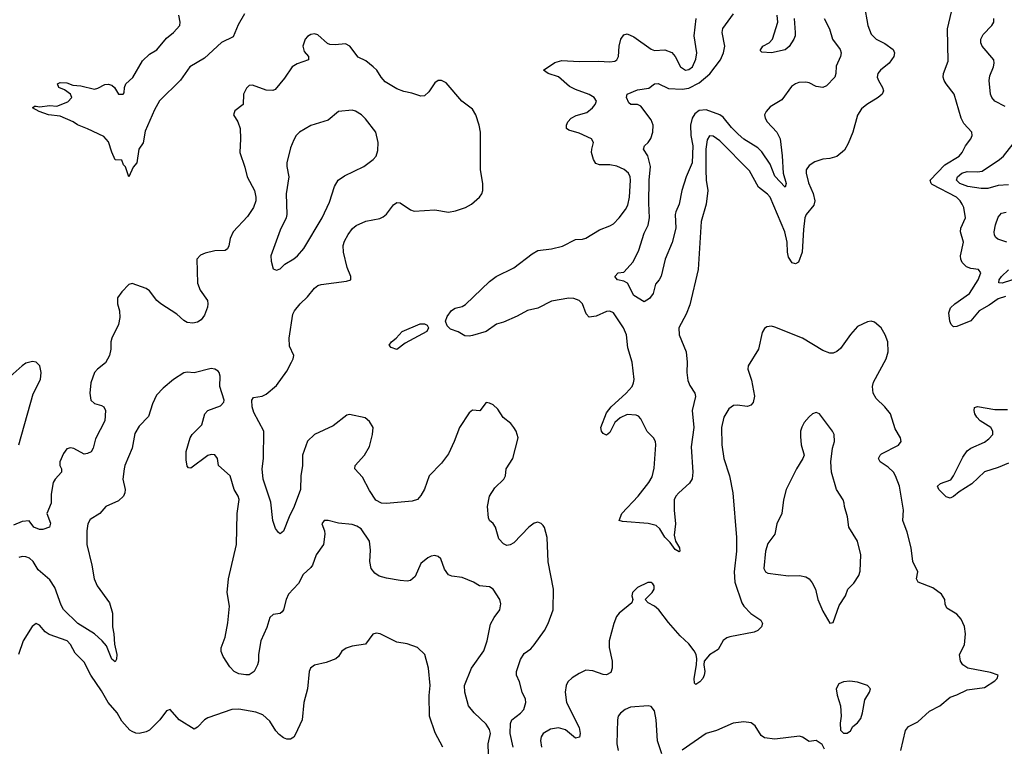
# Model space of a CAD drawing. Header units: inches. Extents: x 2001573 to 2220545, y 644482 to 846830.
# Tile 264 of 656: x 2113335 to 2119065, y 714655 to 718884. Entities that reach past the tile are written whole.
import ezdxf

# ---------------------------------------------------------------- set-up
doc = ezdxf.new("R2010")
doc.units = ezdxf.units.IN
doc.header["$MEASUREMENT"] = 0
doc.layers.add('C1711', color=7, linetype='Continuous')

msp = doc.modelspace()

# ---------------------------------------------------------------- linework, layer by layer
at = {"layer": 'C1711', "color": 5}
for points, elevation in [([(2118250.2, 718969.8), (2118271.2, 718850), (2118290, 718800.4), (2118319.5, 718770), (2118370, 718744.2), (2118417.6, 718710), (2118427.2, 718690), (2118423.1, 718670), (2118394.6, 718630), (2118344.4, 718590), (2118328.7, 718570), (2118326.3, 718550), (2118332.9, 718530), (2118356.5, 718490), (2118363.1, 718470), (2118354.6, 718450), (2118330.4, 718430), (2118264.9, 718390), (2118235.1, 718364.9), (2118211.7, 718328.3), (2118183.1, 718230), (2118157.3, 718162.7), (2118135.9, 718124.1), (2118090, 718087.2), (2118050, 718076.2), (2118008.6, 718071.4), (2117963, 718057), (2117930, 718035.8), (2117912.9, 718010), (2117912.6, 717990), (2117926.6, 717933.4), (2117952.7, 717872.7), (2117963, 717830), (2117956.2, 717803.8), (2117912, 717750), (2117905.1, 717730), (2117896.5, 717663.5), (2117889.4, 717530.6), (2117868.3, 717471.7), (2117850, 717462.4), (2117830, 717468.8), (2117810, 717502.4), (2117804, 717530), (2117801.2, 717590), (2117788.2, 717650), (2117703.5, 717850), (2117687.9, 717867.9), (2117635.3, 717910), (2117583.2, 718003.2), (2117410, 718178.2), (2117370, 718206.6), (2117350, 718207.3), (2117336, 718184), (2117327.3, 718130), (2117327.9, 718010), (2117330.2, 717950), (2117339.2, 717890), (2117329.2, 717810), (2117301.7, 717710), (2117284.3, 717430), (2117234.7, 717225.3), (2117213.1, 717170), (2117170.2, 717089.8), (2117172.2, 717050), (2117214.3, 716950), (2117220.2, 716890), (2117217.6, 716830), (2117224.4, 716784.4), (2117234.6, 716754.6), (2117263.9, 716710), (2117268.4, 716690), (2117248, 716610), (2117258.7, 716510), (2117242.8, 716397.2), (2117252.3, 716250), (2117248.1, 716211.9), (2117232.8, 716187.2), (2117170.3, 716130), (2117153.4, 716110), (2117144, 716090), (2117143.8, 716030), (2117152.3, 715950), (2117143.4, 715883.4), (2117151.6, 715850), (2117174, 715810), (2117177.1, 715790), (2117173.9, 715786.1), (2117150, 715799.8), (2117121.1, 715841.1), (2117090, 715872.8), (2117060.6, 715920.6), (2117039.6, 715939.6), (2116992.6, 715952.6), (2116842.9, 715962.9), (2116824, 715970), (2116839.5, 716010), (2116934, 716110), (2116996.2, 716190), (2117016.1, 716223.9), (2117026.8, 716273.2), (2117038, 716410), (2117034.9, 716430), (2117023.7, 716450), (2116987.7, 716487.7), (2116950, 716560.9), (2116936.2, 716576.2), (2116923.1, 716583.1), (2116870, 716585.2), (2116830, 716567), (2116799.5, 716540.5), (2116770, 716482.2), (2116750, 716465.3), (2116730, 716476.4), (2116721.1, 716490), (2116717.1, 716510), (2116750, 716596.1), (2116777.3, 716630), (2116863.7, 716710), (2116899, 716750), (2116908.1, 716770), (2116910.5, 716789.5), (2116899.9, 716890), (2116874.9, 716974.9), (2116866.4, 717050), (2116848.9, 717090), (2116790, 717176.9), (2116770, 717187.1), (2116750, 717186.2), (2116690, 717158), (2116650, 717153), (2116631.8, 717171.8), (2116610, 717229.6), (2116590.9, 717250), (2116560.8, 717260.8), (2116530, 717263), (2116430, 717244.8), (2116350, 717205.4), (2116290, 717191.2), (2116230, 717158.5), (2116150, 717123.7), (2116110, 717111.5), (2116050.2, 717070), (2115970, 717046.1), (2115950, 717041.7), (2115924.9, 717044.9), (2115886.4, 717066.4), (2115843, 717083), (2115822.3, 717102.3), (2115812.6, 717130), (2115823, 717157), (2115848, 717192), (2115870, 717205.3), (2115910, 717214.4), (2115930, 717226.9), (2116070, 717359.6), (2116108.3, 717390), (2116210, 717440.1), (2116318, 717522), (2116350, 717539.8), (2116429.9, 717550.1), (2116493.9, 717566.1), (2116570, 717605.3), (2116610, 717606.5), (2116630, 717612.9), (2116710, 717661.1), (2116770, 717683.6), (2116790, 717696), (2116824, 717730), (2116860.9, 717779.1), (2116874.7, 717805.3), (2116883.5, 717850), (2116890.7, 717950), (2116888.4, 717970), (2116877.7, 717990), (2116852, 718012), (2116810, 718030.8), (2116770, 718039.4), (2116710, 718039.1), (2116687.1, 718047.1), (2116675.1, 718070), (2116663.5, 718110), (2116664, 718130), (2116674.7, 718170), (2116662.9, 718190), (2116590, 718223.7), (2116530, 718241.3), (2116517, 718250), (2116518, 718270), (2116525.4, 718290), (2116544.2, 718310), (2116574.3, 718325.7), (2116635.5, 718344.5), (2116668.5, 718370), (2116684.4, 718390), (2116691, 718410), (2116678.9, 718430), (2116650, 718448.6), (2116570, 718476.5), (2116534.7, 718494.7), (2116470, 718551.9), (2116410.7, 718570.7), (2116384.2, 718590), (2116450, 718634.2), (2116490, 718647), (2116590, 718640.4), (2116703.2, 718643.2), (2116770, 718638.3), (2116797.6, 718642.4), (2116809.7, 718650.3), (2116820.5, 718670), (2116824.5, 718730), (2116833.7, 718770), (2116850, 718795.8), (2116870, 718801.7), (2116910, 718784.2), (2117010, 718712.2), (2117030, 718705.2), (2117090, 718707.8), (2117130, 718692), (2117149.3, 718669.3), (2117181.5, 718610), (2117210, 718590.3), (2117230, 718592.9), (2117249.7, 718610), (2117270, 718654), (2117275.4, 718690), (2117259.4, 718790), (2117271.2, 718890)], 280), ([(2119072.2, 717272.2), (2119030, 717259.5), (2118977.4, 717222.6), (2118919.6, 717190), (2118870, 717131.1), (2118790, 717098.8), (2118770, 717096.5), (2118756.5, 717110), (2118748.4, 717128.4), (2118741.7, 717178.3), (2118752.4, 717207.6), (2118776.8, 717230), (2118862.5, 717290), (2118913.5, 717370), (2118928.4, 717410), (2118915.1, 717430), (2118870, 717435.5), (2118845.4, 717445.4), (2118819.8, 717470), (2118811.6, 717490), (2118809.9, 717510.1), (2118827.1, 717590), (2118810.7, 717650), (2118811.8, 717670), (2118840.5, 717730), (2118829.6, 717790), (2118820.5, 717810), (2118808.4, 717830), (2118786.4, 717850), (2118645.3, 717925.3), (2118639.2, 717930), (2118634.5, 717950), (2118720.2, 718039.8), (2118801.8, 718090), (2118819.2, 718110), (2118840.4, 718150), (2118869.7, 718190), (2118877.6, 718210), (2118875.6, 718230), (2118830, 718280.4), (2118814, 718310), (2118774, 718450), (2118727.1, 718510), (2118714.7, 718530), (2118709.7, 718550), (2118712.2, 718570), (2118738, 718642), (2118734.2, 718830), (2118758.9, 718930)], 280), ([(2114642.9, 718917.1), (2114606.5, 718853.5), (2114576.9, 718783.1), (2114509.7, 718750.3), (2114410, 718660.2), (2114325.2, 718610), (2114270, 718532.1), (2114147.6, 718412.4), (2114120.1, 718359.9), (2114065.7, 718234.3), (2114053.5, 718166.5), (2114028.8, 718130), (2114015.8, 718050), (2113994.2, 718025.8), (2113970, 717969.4), (2113950, 718028), (2113939, 718039), (2113930, 718066), (2113890, 718068), (2113870, 718113.2), (2113852.5, 718172.5), (2113823.9, 718203.9), (2113730, 718249.5), (2113671.7, 718271.7), (2113645.2, 718290), (2113570, 718322.9), (2113502, 718330), (2113448, 718350), (2113409.3, 718370), (2113420.2, 718379.8), (2113430, 718381), (2113450, 718377.3), (2113510, 718384.4), (2113550, 718380.7), (2113614.5, 718405.5), (2113637.2, 718430), (2113629.6, 718450), (2113596.2, 718476.2), (2113562.9, 718490), (2113554.5, 718510), (2113570, 718518.3), (2113610, 718516.5), (2113643, 718503), (2113690, 718498), (2113770, 718479.5), (2113790, 718484.4), (2113830, 718506.4), (2113850, 718508.5), (2113870, 718503.1), (2113886, 718490), (2113910, 718450.5), (2113937.2, 718450), (2113942.9, 718457.1), (2113945.1, 718490), (2113952.8, 718510), (2113992.6, 718547.4), (2114050, 718644.2), (2114090, 718682.8), (2114132.4, 718707.6), (2114190, 718776.5), (2114229.6, 718810), (2114266, 718850), (2114269.6, 718870), (2114260.5, 718910)], 280), ([(2118017.8, 718890), (2118048.9, 718830), (2118065.3, 718770), (2118110.3, 718710), (2118116.5, 718690), (2118112.8, 718670), (2118086, 718614), (2118084.2, 718570), (2118078.7, 718550), (2118030, 718498), (2118010, 718489.8), (2117970, 718495.6), (2117930, 718516.1), (2117910, 718520.9), (2117870, 718518), (2117849.3, 718510.7), (2117826, 718494), (2117770, 718416.9), (2117703.4, 718376.6), (2117678.7, 718350), (2117668.8, 718330), (2117673.4, 718310), (2117685.3, 718290), (2117742.3, 718230), (2117760.3, 718190), (2117772, 718092), (2117777.9, 717990), (2117795.5, 717930), (2117790.2, 717909.8), (2117730, 717973.1), (2117702.7, 718042.7), (2117654.2, 718114.2), (2117630, 718137.5), (2117550, 718188.2), (2117517.1, 718217.1), (2117477, 718257), (2117430, 718317.3), (2117409.8, 718330), (2117330, 718360.1), (2117290, 718355.9), (2117264.1, 718335.9), (2117249.2, 718310), (2117238.9, 718270), (2117241.7, 718210), (2117253.1, 718150), (2117248.6, 718050), (2117214.2, 717970), (2117188.7, 717890), (2117173.5, 717810), (2117153.6, 717766.4), (2117150.1, 717750), (2117152.8, 717670), (2117132.1, 717587.9), (2117091.8, 717490), (2117068.1, 717391.9), (2117056.3, 717370), (2117034.9, 717345.1), (2117021.7, 717290), (2116999.6, 717260.4), (2116970, 717242), (2116910, 717279), (2116873.2, 717350), (2116850, 717361.6), (2116814, 717370), (2116799, 717390), (2116818, 717410), (2116850, 717414.9), (2116905.3, 717474.7), (2116937.4, 717542.6), (2116970, 717640.5), (2116992.6, 717687.4), (2117001, 717730), (2116995.8, 717815.8), (2116998.4, 717950), (2117006.7, 718030), (2116991.5, 718091.5), (2116966, 718130), (2116972.1, 718150), (2116991.9, 718168.1), (2117007.3, 718192.7), (2117019, 718230), (2117022, 718270), (2117010, 718300.9), (2116950, 718380.8), (2116930, 718390.8), (2116890.9, 718390.9), (2116880.6, 718400.6), (2116865.6, 718430), (2116869.6, 718450), (2116930, 718476.2), (2116995.6, 718484.4), (2117030, 718510.3), (2117050, 718511.5), (2117110, 718484.1), (2117190, 718480.1), (2117230, 718485.8), (2117290, 718516.7), (2117352.1, 718567.9), (2117413.6, 718650), (2117431.8, 718690), (2117438, 718730), (2117423.5, 718810), (2117427.8, 718832.2), (2117490, 718917)], 260), ([(2117843, 718890), (2117847.2, 718810), (2117847.6, 718790), (2117841.3, 718770), (2117813, 718727), (2117790, 718708.6), (2117710, 718691.6), (2117654.8, 718694.8), (2117644.5, 718704.5), (2117659.6, 718730), (2117696.2, 718750), (2117716.9, 718770), (2117746.4, 718870), (2117743.1, 718910)], 240), ([(2119070, 718379.4), (2119009.7, 718410), (2118992.4, 718430), (2118985.6, 718450), (2118977.4, 718530), (2118982.1, 718557.9), (2119002, 718610), (2119006.2, 718630), (2119004.4, 718650), (2118936.8, 718730), (2118928.9, 718750), (2118928.7, 718770), (2118941.8, 718798.2), (2118992.2, 718850), (2119003.5, 718870), (2119005.1, 718890)], 260), ([(2116207.6, 714650), (2116189.9, 714730.1), (2116191.8, 714788.2), (2116198.7, 714810), (2116250, 714847.9), (2116268.6, 714870), (2116280.4, 714910), (2116277.7, 714930), (2116258.5, 714970), (2116243.1, 715030), (2116226, 715070), (2116225.8, 715090), (2116250, 715160.7), (2116270, 715195.5), (2116310, 715222), (2116330, 715246), (2116389.7, 715330), (2116410.9, 715370), (2116439.7, 715450), (2116441.3, 715570), (2116410, 715728.7), (2116403.9, 715870), (2116390, 715929.3), (2116381.1, 715941.1), (2116370, 715952.8), (2116350, 715959.1), (2116330, 715954.2), (2116297.3, 715930), (2116210, 715840.3), (2116190, 715827.7), (2116170, 715824.7), (2116150, 715832.8), (2116123.5, 715863.5), (2116104.7, 715930), (2116090, 715952), (2116070, 715969.5), (2116064.2, 715984.2), (2116057.6, 716050), (2116069.7, 716110), (2116100.5, 716159.5), (2116152.1, 716210), (2116161.7, 716230), (2116166, 716270), (2116205.4, 716330), (2116235.1, 716450), (2116223.7, 716490), (2116211.4, 716511.4), (2116192.9, 716532.9), (2116148.5, 716568.5), (2116117.2, 716617.2), (2116090, 716642), (2116070, 716652.3), (2116050, 716656), (2116012.8, 716607.2), (2115970, 716611.8), (2115950, 716596), (2115894, 716510), (2115864.2, 716430), (2115830, 716357), (2115790, 716303.7), (2115717.8, 716230), (2115690, 716152), (2115670, 716114), (2115650, 716091.8), (2115618.2, 716081.8), (2115470, 716067.4), (2115440.5, 716070), (2115408.4, 716088.4), (2115370, 716143.4), (2115330, 716221), (2115284.8, 716270), (2115287, 716290), (2115341.5, 716350), (2115370, 716400.7), (2115388, 716470), (2115391.1, 716510), (2115370, 716545.1), (2115346.3, 716566.3), (2115254, 716586), (2115238, 716582), (2115159.2, 716520.8), (2115050.3, 716470), (2115009.6, 716430.4), (2114980.7, 716350), (2114980.7, 716290), (2114970.2, 716230), (2114969.1, 716150), (2114932.2, 716050), (2114902.3, 715990), (2114870, 715907.6), (2114850, 715892.3), (2114840.1, 715900.1), (2114823.5, 715923.5), (2114808.5, 715968.5), (2114795.8, 716075.8), (2114750.8, 716210), (2114746, 716270), (2114753.5, 716330), (2114754.8, 716490), (2114698.2, 716598.2), (2114688.2, 716630), (2114686.3, 716670), (2114695.2, 716684.8), (2114746.2, 716693.8), (2114770, 716704.9), (2114830, 716754.4), (2114890, 716838), (2114917.2, 716890), (2114926.6, 716910), (2114929.6, 716930), (2114904.4, 716984.4), (2114902.9, 717030), (2114924.6, 717170), (2114934.4, 717190), (2114967.1, 717230), (2115010.6, 717270), (2115050, 717321.5), (2115070, 717336.5), (2115090, 717343.2), (2115237.1, 717362.9), (2115262, 717370), (2115262.9, 717390), (2115241.5, 717441.5), (2115219.4, 717530), (2115217.8, 717570), (2115224.7, 717595.3), (2115247, 717633), (2115272.2, 717667.8), (2115293.9, 717686.1), (2115349.5, 717710.5), (2115430, 717727.4), (2115450, 717736.5), (2115468.8, 717751.2), (2115510, 717806.2), (2115530, 717820.2), (2115550, 717818), (2115610, 717776.9), (2115630, 717770.3), (2115750, 717776.5), (2115830, 717763), (2115870.7, 717770.7), (2115929.7, 717790.3), (2115963.7, 717810), (2116010, 717850.4), (2116024.7, 717870), (2116029.7, 717890), (2116029.7, 717930.3), (2116016.4, 718010), (2116017.2, 718230), (2116009.7, 718270), (2115989.7, 718330), (2115970, 718362.4), (2115907.6, 718410), (2115817, 718517), (2115790, 718529.3), (2115770, 718529.4), (2115750, 718516), (2115716.4, 718463.6), (2115690, 718440.5), (2115670, 718439.1), (2115617, 718457), (2115570, 718464.9), (2115530, 718481.2), (2115462.6, 718522.6), (2115438.6, 718550), (2115413.2, 718590), (2115392.7, 718610), (2115350, 718644.1), (2115305.3, 718665.3), (2115255.6, 718730), (2115230, 718744), (2115170, 718736.9), (2115140.1, 718740.1), (2115126, 718746), (2115070, 718796.4), (2115050, 718801.7), (2115030, 718798.3), (2115010, 718786), (2114996.5, 718770), (2114983.2, 718730), (2114990, 718699.5), (2115016.4, 718670), (2115016.3, 718650), (2114950, 718626.3), (2114921.1, 718610), (2114876, 718544), (2114821.9, 718478.1), (2114808.7, 718471.3), (2114770, 718474), (2114690, 718502.8), (2114670, 718500.5), (2114654.1, 718485.9), (2114636.5, 718450), (2114636.3, 718390), (2114587.1, 718352.9), (2114578.4, 718330), (2114604.2, 718290), (2114618, 718250), (2114620.3, 718190), (2114615.6, 718110), (2114645.5, 718025.5), (2114658.5, 717970), (2114700.6, 717890), (2114709.1, 717850.9), (2114708.3, 717830), (2114694.7, 717790), (2114661, 717739), (2114578, 717650), (2114560.2, 717610), (2114551.9, 717568.1), (2114543.8, 717550), (2114530, 717539.7), (2114470, 717538.3), (2114414.9, 717525.1), (2114386.7, 717513.3), (2114365.5, 717490), (2114370.2, 717350), (2114385.8, 717310), (2114427.1, 717250), (2114430.2, 717230), (2114428, 717210), (2114410, 717163.6), (2114390, 717136.9), (2114370, 717123.1), (2114342.2, 717117.8), (2114310, 717122.4), (2114290, 717132.5), (2114249.5, 717169.5), (2114155.5, 717230), (2114133.5, 717250), (2114090, 717306), (2114070, 717318.7), (2113990, 717349.2), (2113970, 717342.7), (2113930, 717299.6), (2113904.9, 717264.9), (2113903.7, 717230), (2113915.3, 717190), (2113916.9, 717150), (2113908.8, 717110), (2113870.3, 717029.7), (2113865.7, 717010), (2113865.5, 716965.5), (2113857.7, 716930), (2113834.1, 716885.9), (2113787.9, 716850), (2113770.2, 716830), (2113749.3, 716770), (2113742.2, 716710), (2113749.3, 716669.3), (2113770.2, 716650.2), (2113810, 716639.1), (2113824.9, 716630), (2113833.8, 716610), (2113830.4, 716550), (2113776, 716444), (2113762.3, 716390), (2113750, 716369.7), (2113730, 716358.5), (2113710, 716356), (2113650, 716388.2), (2113630, 716393), (2113610, 716386), (2113590, 716359.6), (2113567.6, 716310), (2113568.5, 716290), (2113577.1, 716270), (2113577.1, 716250), (2113540.3, 716210), (2113530.3, 716190), (2113518, 716122), (2113518.3, 716070), (2113492.2, 716010), (2113513.1, 715953.1), (2113508, 715930), (2113470, 715916), (2113450, 715917.7), (2113417.7, 715930), (2113390, 715967), (2113350, 715964), (2113297.8, 715942.2)], 320), ([(2119090, 717922.2), (2119030, 717919.2), (2118970, 717901.5), (2118930, 717900.4), (2118852.4, 717912.4), (2118806, 717930), (2118786.9, 717950), (2118792.8, 717970), (2118818.9, 717990), (2118850, 717999.6), (2118910, 717997.4), (2118937.4, 718002.6), (2119037.9, 718070), (2119061.2, 718090), (2119117.9, 718162.1)], 260), ([(2119081, 717590), (2119026.9, 717606.9), (2119016.4, 717616.4), (2119009, 717630), (2119005.8, 717650), (2119013.4, 717690), (2119030, 717734.9), (2119050, 717757.5), (2119076.3, 717763.7)], 260), ([(2119210, 717400.4), (2119052.4, 717350), (2119032.7, 717352.7), (2119035.3, 717370), (2119049.1, 717390), (2119090, 717428.2)], 260), ([(2118463.1, 714630), (2118490, 714746.8), (2118507, 714770), (2118561.7, 714798.3), (2118630, 714860.4), (2118690, 714890.4), (2118750, 714942), (2118790, 714954.9), (2118850, 714983.6), (2118950, 714998), (2119010, 715035.3), (2119024.7, 715050), (2119029.6, 715070), (2118985.5, 715085.5), (2118853.2, 715110), (2118823.7, 715130), (2118809.6, 715150), (2118805.4, 715190), (2118833.4, 715246.6), (2118839.1, 715310), (2118833, 715353), (2118815, 715395), (2118790, 715425.1), (2118730, 715459), (2118722, 715482), (2118719.5, 715510), (2118700.5, 715540.5), (2118650, 715577.5), (2118564.5, 715610), (2118554.5, 715630), (2118562, 715670), (2118532.8, 715730), (2118524, 715810), (2118500.9, 715900.9), (2118474.7, 715970), (2118478.7, 716030), (2118454.6, 716170), (2118432.2, 716230), (2118419.8, 716250), (2118390, 716280.3), (2118342, 716310), (2118332.8, 716330), (2118342, 716350), (2118350, 716356.5), (2118450, 716407.3), (2118464.4, 716430), (2118460.5, 716450), (2118430, 716502), (2118402.4, 716590), (2118370.6, 716630.6), (2118319.6, 716679.6), (2118301.7, 716710), (2118298.7, 716750), (2118304.9, 716775.1), (2118378.4, 716910), (2118389.6, 716950), (2118387.3, 717010), (2118372, 717050), (2118349.2, 717090), (2118310, 717122.7), (2118290, 717129.2), (2118270, 717125.2), (2118210, 717098), (2118170, 717052), (2118112.9, 716970), (2118090, 716952.1), (2118070, 716943.8), (2118050, 716943.1), (2118010, 716957.7), (2117890, 717029.8), (2117730, 717095.1), (2117710, 717100.7), (2117683.7, 717096.3), (2117670, 717086), (2117656.7, 717063.3), (2117633.8, 716966.2), (2117575.5, 716870), (2117573, 716850), (2117594.9, 716785.1), (2117612.2, 716692.2), (2117604.4, 716655.6), (2117590, 716640.9), (2117570, 716631.8), (2117510, 716639.7), (2117490, 716638), (2117461.5, 716618.5), (2117432.1, 716570), (2117419.6, 716510), (2117421, 716410), (2117433, 716330), (2117465.2, 716230), (2117484.6, 716130), (2117507.5, 715870), (2117507.5, 715790), (2117492.6, 715670), (2117496.3, 715610), (2117537.8, 715490), (2117549.5, 715470), (2117590, 715428.2), (2117648.7, 715390), (2117657.6, 715370), (2117652.2, 715350), (2117630.2, 715329.8), (2117610, 715320.4), (2117467.9, 715292.1), (2117450, 715285.6), (2117430, 715270.8), (2117400.6, 715219.4), (2117350, 715187.6), (2117318.3, 715150), (2117316.1, 715130), (2117322.8, 715090), (2117319.2, 715070), (2117310.1, 715049.9), (2117293.6, 715030), (2117270, 715015.1), (2117262.6, 715022.6), (2117260.9, 715050), (2117274.3, 715130), (2117275.4, 715164.6), (2117271, 715190), (2117259.8, 715210), (2117230, 715251.1), (2117178.8, 715298.8), (2117110, 715376.4), (2117054, 715450), (2117029.9, 715469.9), (2116993.3, 715490), (2116975.1, 715510), (2117016.3, 715550), (2117027.6, 715570), (2117027, 715590), (2117020.1, 715600.1), (2117010, 715609.4), (2116990, 715607.6), (2116930, 715579.6), (2116901.6, 715550), (2116898.4, 715530), (2116903.8, 715510), (2116898.4, 715490), (2116823.1, 715430), (2116809.1, 715410), (2116792.6, 715370), (2116764.7, 715270), (2116765.3, 715230), (2116783.6, 715150), (2116783.6, 715110), (2116774.9, 715085.1), (2116750, 715071.3), (2116730, 715072.6), (2116670, 715094.3), (2116630, 715098.3), (2116590, 715079.8), (2116550, 715052.9), (2116525.8, 715030), (2116515.8, 715010), (2116508.6, 714970), (2116516.8, 714910), (2116590, 714765.5), (2116596.3, 714730), (2116592, 714708), (2116570, 714703.5), (2116511.1, 714751.1), (2116470, 714763), (2116424.4, 714755.6), (2116382, 714730), (2116370.2, 714710), (2116366, 714690), (2116372.2, 714650)], 320), ([(2113330.6, 716409.4), (2113412.9, 716707.1), (2113455.4, 716790), (2113460.3, 716830), (2113451.7, 716870), (2113430, 716891.5), (2113410, 716894.7), (2113370, 716884.2), (2113348.4, 716870), (2113244.5, 716775.5)], 320), ([(2116062.6, 714610), (2116061.4, 714670), (2116074.8, 714730), (2116070, 714754), (2116050, 714784.7), (2115979.5, 714850), (2115946.6, 714890), (2115925.7, 714970), (2115923.1, 715010), (2115964.8, 715110), (2116036.4, 715210), (2116054.7, 715270), (2116074.8, 715365.2), (2116095.3, 715404.7), (2116129.6, 715450), (2116135.6, 715484.4), (2116129.6, 715510), (2116090, 715569.4), (2116070, 715582.4), (2116010, 715589.7), (2115975.1, 715610), (2115910, 715636.8), (2115850, 715645.1), (2115830, 715654), (2115806.3, 715686.3), (2115785.8, 715745.8), (2115770, 715759.5), (2115750, 715765.1), (2115730, 715761.6), (2115710, 715751.3), (2115670, 715718.7), (2115636.6, 715643.4), (2115610, 715620.4), (2115590, 715616.6), (2115550, 715620.1), (2115470, 715633.4), (2115426.1, 715646.1), (2115402.1, 715662.1), (2115381.2, 715690), (2115373.3, 715730), (2115377.2, 715797.2), (2115370, 715849.3), (2115321.5, 715921.5), (2115297.2, 715937.2), (2115270, 715946), (2115190, 715954.2), (2115130, 715969.6), (2115106, 715970), (2115093, 715950), (2115108, 715910), (2115110.4, 715890), (2115103.8, 715830), (2115060.5, 715770), (2115039.5, 715710), (2115030, 715695.1), (2114984.1, 715655.9), (2114956.7, 715603.3), (2114899.4, 715540.6), (2114885, 715510), (2114870.2, 715449.8), (2114862, 715438), (2114850, 715427.8), (2114810, 715421.6), (2114790, 715405.2), (2114773.1, 715346.9), (2114737.4, 715270), (2114724.9, 715190), (2114724, 715150), (2114719.1, 715130), (2114699.1, 715090), (2114670, 715071.8), (2114650, 715071.5), (2114610, 715077.6), (2114582.7, 715090), (2114557.2, 715117.2), (2114518, 715178), (2114507.3, 715207.3), (2114507.5, 715227.5), (2114530.9, 715290), (2114546.3, 715373.7), (2114555, 715470), (2114541.3, 715550), (2114550, 715630.7), (2114595.8, 715830), (2114600.7, 716010), (2114612.1, 716092.1), (2114606.2, 716110), (2114582.2, 716150), (2114559.7, 716230), (2114491.8, 716290), (2114486.6, 716330), (2114471.1, 716351.1), (2114450, 716353.3), (2114430, 716347), (2114330, 716274), (2114316.4, 716276.4), (2114310, 716286), (2114302.8, 716322.8), (2114303.1, 716370), (2114327.2, 716450), (2114338.9, 716470), (2114394.1, 716525.9), (2114412.6, 716590), (2114430, 716608.8), (2114502.9, 716637.1), (2114522.7, 716657.3), (2114524.5, 716670), (2114499.6, 716750), (2114500.9, 716810), (2114496, 716830), (2114490, 716839), (2114470, 716849.2), (2114450, 716853.2), (2114349.4, 716829.4), (2114310, 716832.7), (2114290, 716829.3), (2114230.7, 716790), (2114170, 716739.3), (2114130, 716698.4), (2114108.3, 716648.3), (2114084.9, 716575.1), (2114030, 716518), (2114004.5, 716475.5), (2113988.9, 716390), (2113946.5, 716290), (2113942.3, 716270), (2113935.6, 716210), (2113947.9, 716150), (2113946.5, 716130), (2113938.9, 716110), (2113910, 716083.5), (2113836.3, 716050), (2113800.5, 716010), (2113745.1, 715974.9), (2113731.8, 715950), (2113724.9, 715910), (2113724.7, 715830), (2113755, 715710), (2113768.2, 715630), (2113786.4, 715590), (2113856.5, 715490), (2113875.6, 715430), (2113875.8, 715350), (2113883.2, 715310), (2113885.7, 715250), (2113899.7, 715190), (2113898, 715162), (2113890, 715146), (2113870, 715162.4), (2113839.7, 715239.7), (2113814.7, 715270), (2113769.7, 715310), (2113673.8, 715370), (2113590.6, 715450.6), (2113576.7, 715476.7), (2113539.4, 715579.4), (2113510, 715624.7), (2113442.5, 715682.5), (2113412.9, 715730), (2113392.6, 715750), (2113370, 715758.7), (2113350, 715760.4), (2113330, 715754.3)], 340), ([(2119090, 716303.8), (2119030, 716276.8), (2118950, 716252), (2118876.8, 716183.2), (2118803.6, 716136.4), (2118770, 716108.2), (2118750, 716100.1), (2118727, 716107), (2118684.2, 716150), (2118676.9, 716170), (2118694.7, 716185.3), (2118754.2, 716205.8), (2118770, 716228.5), (2118823.1, 716336.9), (2118850, 716374.7), (2118870.5, 716389.5), (2118950, 716425.8), (2118975.9, 716444.1), (2118997.7, 716470), (2118999.2, 716490), (2118987.9, 716510), (2118924.5, 716550), (2118905, 716570), (2118894, 716590), (2118889.7, 716610.3), (2118892.7, 716627.3), (2118910, 716632), (2119010, 716614.6), (2119084.4, 716615.6)], 280), ([(2115796.9, 714650), (2115753.1, 714733.1), (2115720.7, 714830), (2115718, 714950), (2115724.7, 715010), (2115714.7, 715110), (2115692.3, 715190), (2115649.6, 715229.6), (2115590, 715251.6), (2115530, 715260.9), (2115432.7, 715310), (2115410, 715314), (2115390, 715307.6), (2115347.3, 715250), (2115270, 715237.7), (2115234.4, 715225.6), (2115210.3, 715209.7), (2115190, 715177.2), (2115175.6, 715164.4), (2115117.6, 715142.4), (2115050, 715127.8), (2115027.6, 715110), (2115019.6, 715090), (2115009.2, 714990), (2114987.6, 714910), (2114978, 714810), (2114938.2, 714721.8), (2114930, 714709.4), (2114910, 714697), (2114890, 714697), (2114870, 714705.1), (2114844, 714724), (2114824.8, 714744.8), (2114790, 714801.3), (2114750, 714838.9), (2114710, 714853.7), (2114610, 714870.8), (2114570, 714869.7), (2114430, 714821.6), (2114410, 714809.6), (2114370, 714767), (2114350, 714755.1), (2114262.7, 714810), (2114210, 714868.7), (2114190, 714862), (2114150.7, 714810), (2114090.3, 714749.7), (2114070, 714739.6), (2114030, 714729.7), (2114010, 714731.8), (2113990, 714740.7), (2113976, 714750), (2113930, 714801.6), (2113902.2, 714850), (2113850, 714909.7), (2113810, 714978.9), (2113749.2, 715069.2), (2113710, 715145.1), (2113657.3, 715197.3), (2113630, 715247.6), (2113611.1, 715270), (2113506, 715306), (2113482.2, 715322.2), (2113450, 715360.9), (2113430, 715369.3), (2113407.7, 715352.3), (2113354, 715270), (2113327, 715190)], 360), ([(2117072.3, 714612.3), (2117046.7, 714686.7), (2117039.1, 714810), (2117030, 714862), (2117010, 714886), (2116991.6, 714891.6), (2116890, 714882.2), (2116858, 714870), (2116831.4, 714848.6), (2116818.4, 714830), (2116813.7, 714810), (2116810.4, 714670), (2116817.1, 714630)], 340), ([(2118019.3, 714639.3), (2118005.2, 714665.2), (2117970, 714689), (2117930, 714683.7), (2117890, 714709.2), (2117874, 714714), (2117730, 714697), (2117670, 714703.6), (2117650, 714718.4), (2117615.3, 714775.3), (2117591.3, 714791.3), (2117550, 714798.1), (2117487.3, 714790), (2117390, 714747.8), (2117330, 714729.6), (2117190, 714633.3)], 340)]:
    msp.add_lwpolyline(points, dxfattribs=dict(at, elevation=elevation))
for points, elevation in [([(2115270, 718357), (2115190, 718349.6), (2115130, 718299.6), (2115030, 718267.6), (2114964, 718230), (2114943, 718210), (2114930, 718185.2), (2114910, 718137.2), (2114889.2, 718050.8), (2114889.2, 718029.2), (2114901.1, 717970), (2114885.5, 717870), (2114890.4, 717750), (2114886, 717730), (2114850, 717659), (2114797.3, 717510), (2114799.1, 717479.1), (2114810, 717434), (2114830, 717426), (2114850, 717434.8), (2114878.7, 717461.3), (2114930, 717492.4), (2114951.8, 717510), (2114988.2, 717551.8), (2115095.1, 717730), (2115138.8, 717821.2), (2115166.6, 717913.4), (2115189.1, 717950), (2115224.8, 717975.2), (2115336.9, 718030), (2115392.7, 718070), (2115409.4, 718090), (2115418.3, 718121.7), (2115421.6, 718170), (2115407, 718230), (2115346.9, 718306.9), (2115323.7, 718330), (2115290, 718351.6)], 340), ([(2115530, 716965), (2115496.1, 716976.1), (2115485.1, 716990), (2115498, 717010), (2115526.8, 717030), (2115561.1, 717070), (2115666.5, 717113.5), (2115690, 717114.6), (2115705.7, 717105.7), (2115713.6, 717090), (2115704.6, 717070), (2115579.2, 717000.8)], 280), ([(2117970, 716597.2), (2117950, 716589.3), (2117930, 716572.7), (2117900.8, 716539.2), (2117886.6, 716513.4), (2117879.5, 716490), (2117878.4, 716458.4), (2117883.8, 716410), (2117900.5, 716350), (2117893.4, 716330), (2117855.5, 716270), (2117794.9, 716150), (2117779.3, 716090), (2117770.6, 716010), (2117742, 715950), (2117730.5, 715890), (2117690, 715835.3), (2117675.5, 715790), (2117664.9, 715690), (2117676, 715670), (2117690, 715662), (2117810, 715646.4), (2117874, 715650), (2117910, 715642), (2117930, 715630.7), (2117947.5, 715607.5), (2117966.4, 715570), (2117979.5, 715510), (2118010, 715441), (2118050, 715371.3), (2118070, 715376), (2118104.9, 715475.1), (2118140.5, 715530), (2118154, 715570), (2118190, 715604.4), (2118219.1, 715650), (2118225.6, 715674.4), (2118229.7, 715769.7), (2118211.8, 715850), (2118161.2, 715930), (2118152.7, 715990), (2118135.1, 716050), (2118134, 716070), (2118127.6, 716090), (2118088, 716150), (2118060.4, 716250), (2118056.3, 716310), (2118066, 716390), (2118076.2, 716430), (2118075.1, 716470), (2118066, 716490), (2117990, 716589.2)], 340), ([(2118165.8, 715034.2), (2118130.3, 715029.7), (2118102, 715018), (2118086, 714990), (2118092.3, 714952.3), (2118112.4, 714890), (2118116.3, 714830), (2118110.8, 714790), (2118111.3, 714750), (2118130, 714731.3), (2118150, 714731.3), (2118170, 714744.7), (2118184, 714770), (2118210, 714791), (2118230, 714818), (2118240.7, 714850), (2118254.6, 714925.4), (2118280.7, 714970), (2118287, 714990), (2118269.3, 715010), (2118210, 715027.8)], 340)]:
    msp.add_lwpolyline(points, close=True, dxfattribs=dict(at, elevation=elevation))

doc.saveas('drawing.dxf')
